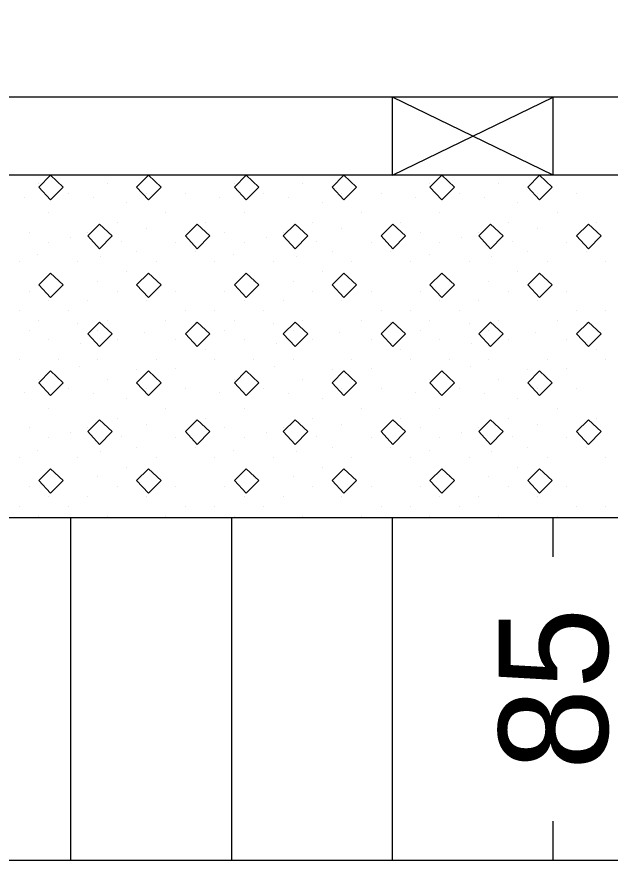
# Model space of a CAD drawing. Extents: x 1313964 to 1316843, y 2087046 to 2096619.
# Drawn here: x 1314026.04 to 1314029.73, y 2089873.43 to 2089878.68 of the extents above; entities that cross this region are included whole.
import ezdxf

# ---------------------------------------------------------------- set-up
doc = ezdxf.new("R2010")
doc.units = 0
doc.layers.add('B-Sub-Contour', color=7, linetype='Continuous')
doc.layers.add('Default', color=7, linetype='Continuous')

# ---------------------------------------------------------------- blocks, each defined once
blk = doc.blocks.new('POINT_DISPLAY')
at = {"layer": 'Default'}
blk.add_line((0, 0), (0, 0), dxfattribs=at)

msp = doc.modelspace()

# ---------------------------------------------------------------- linework, layer by layer
at = {"layer": 'B-Sub-Contour'}
for points in [[(1314036.804, 2089873.4343), (1314036.804, 2089916.3058), (1313975.3852, 2089916.3058), (1313975.3852, 2089873.4343), (1314036.804, 2089873.4343)], [(1314034.3716, 2089878.1775), (1313989.3717, 2089878.1775)], [(1314028.3716, 2089877.691), (1314029.3716, 2089878.1775)], [(1314029.3716, 2089877.691), (1314028.3716, 2089878.1775)], [(1314028.3716, 2089877.691), (1314028.3716, 2089878.1775)], [(1314029.3716, 2089877.691), (1314029.3716, 2089878.1775)], [(1314034.3716, 2089877.691), (1313982.6825, 2089877.691)], [(1314034.3716, 2089875.5627), (1313982.6825, 2089875.5627)], [(1314026.3716, 2089873.4343), (1314026.3716, 2089875.5627)], [(1314026.3716, 2089873.4343), (1314026.3716, 2089875.5627)], [(1314027.3716, 2089873.4343), (1314027.3716, 2089875.5627)], [(1314028.3716, 2089873.4343), (1314028.3716, 2089875.5627)], [(1314028.3716, 2089873.4343), (1314028.3716, 2089875.5627)], [(1314029.3716, 2089875.3194), (1314029.3716, 2089875.5627)], [(1314029.3716, 2089873.4343), (1314029.3716, 2089873.6775)]]:
    msp.add_lwpolyline(points, dxfattribs=at)
for points in [[(1314026.2453, 2089877.691), (1314026.1723, 2089877.6181), (1314026.2453, 2089877.539), (1314026.3243, 2089877.6181)], [(1314026.8534, 2089877.691), (1314026.7804, 2089877.6181), (1314026.8534, 2089877.539), (1314026.9324, 2089877.6181)], [(1314027.4615, 2089877.691), (1314027.3885, 2089877.6181), (1314027.4615, 2089877.539), (1314027.5405, 2089877.6181)], [(1314028.0696, 2089877.691), (1314027.9966, 2089877.6181), (1314028.0696, 2089877.539), (1314028.1486, 2089877.6181)], [(1314028.6777, 2089877.691), (1314028.6047, 2089877.6181), (1314028.6777, 2089877.539), (1314028.7568, 2089877.6181)], [(1314029.2858, 2089877.691), (1314029.2128, 2089877.6181), (1314029.2858, 2089877.539), (1314029.3649, 2089877.6181)], [(1314026.5493, 2089877.387), (1314026.4764, 2089877.314), (1314026.5493, 2089877.235), (1314026.6284, 2089877.314)], [(1314027.1574, 2089877.387), (1314027.0845, 2089877.314), (1314027.1574, 2089877.235), (1314027.2365, 2089877.314)], [(1314027.7655, 2089877.387), (1314027.6926, 2089877.314), (1314027.7655, 2089877.235), (1314027.8446, 2089877.314)], [(1314028.3736, 2089877.387), (1314028.3007, 2089877.314), (1314028.3736, 2089877.235), (1314028.4527, 2089877.314)], [(1314028.9818, 2089877.387), (1314028.9088, 2089877.314), (1314028.9818, 2089877.235), (1314029.0608, 2089877.314)], [(1314029.5899, 2089877.387), (1314029.5169, 2089877.314), (1314029.5899, 2089877.235), (1314029.6689, 2089877.314)], [(1314026.2453, 2089877.0829), (1314026.1723, 2089877.01), (1314026.2453, 2089876.9309), (1314026.3243, 2089877.01)], [(1314026.8534, 2089877.0829), (1314026.7804, 2089877.01), (1314026.8534, 2089876.9309), (1314026.9324, 2089877.01)], [(1314027.4615, 2089877.0829), (1314027.3885, 2089877.01), (1314027.4615, 2089876.9309), (1314027.5405, 2089877.01)], [(1314028.0696, 2089877.0829), (1314027.9966, 2089877.01), (1314028.0696, 2089876.9309), (1314028.1486, 2089877.01)], [(1314028.6777, 2089877.0829), (1314028.6047, 2089877.01), (1314028.6777, 2089876.9309), (1314028.7568, 2089877.01)], [(1314029.2858, 2089877.0829), (1314029.2128, 2089877.01), (1314029.2858, 2089876.9309), (1314029.3649, 2089877.01)], [(1314026.5493, 2089876.7789), (1314026.4764, 2089876.7059), (1314026.5493, 2089876.6268), (1314026.6284, 2089876.7059)], [(1314027.1574, 2089876.7789), (1314027.0845, 2089876.7059), (1314027.1574, 2089876.6268), (1314027.2365, 2089876.7059)], [(1314027.7655, 2089876.7789), (1314027.6926, 2089876.7059), (1314027.7655, 2089876.6268), (1314027.8446, 2089876.7059)], [(1314028.3736, 2089876.7789), (1314028.3007, 2089876.7059), (1314028.3736, 2089876.6268), (1314028.4527, 2089876.7059)], [(1314028.9818, 2089876.7789), (1314028.9088, 2089876.7059), (1314028.9818, 2089876.6268), (1314029.0608, 2089876.7059)], [(1314029.5899, 2089876.7789), (1314029.5169, 2089876.7059), (1314029.5899, 2089876.6268), (1314029.6689, 2089876.7059)], [(1314026.2453, 2089876.4748), (1314026.1723, 2089876.4018), (1314026.2453, 2089876.3228), (1314026.3243, 2089876.4018)], [(1314026.8534, 2089876.4748), (1314026.7804, 2089876.4018), (1314026.8534, 2089876.3228), (1314026.9324, 2089876.4018)], [(1314027.4615, 2089876.4748), (1314027.3885, 2089876.4018), (1314027.4615, 2089876.3228), (1314027.5405, 2089876.4018)], [(1314028.0696, 2089876.4748), (1314027.9966, 2089876.4018), (1314028.0696, 2089876.3228), (1314028.1486, 2089876.4018)], [(1314028.6777, 2089876.4748), (1314028.6047, 2089876.4018), (1314028.6777, 2089876.3228), (1314028.7568, 2089876.4018)], [(1314029.2858, 2089876.4748), (1314029.2128, 2089876.4018), (1314029.2858, 2089876.3228), (1314029.3649, 2089876.4018)], [(1314026.5493, 2089876.1708), (1314026.4764, 2089876.0978), (1314026.5493, 2089876.0187), (1314026.6284, 2089876.0978)], [(1314027.1574, 2089876.1708), (1314027.0845, 2089876.0978), (1314027.1574, 2089876.0187), (1314027.2365, 2089876.0978)], [(1314027.7655, 2089876.1708), (1314027.6926, 2089876.0978), (1314027.7655, 2089876.0187), (1314027.8446, 2089876.0978)], [(1314028.3736, 2089876.1708), (1314028.3007, 2089876.0978), (1314028.3736, 2089876.0187), (1314028.4527, 2089876.0978)], [(1314028.9818, 2089876.1708), (1314028.9088, 2089876.0978), (1314028.9818, 2089876.0187), (1314029.0608, 2089876.0978)], [(1314029.5899, 2089876.1708), (1314029.5169, 2089876.0978), (1314029.5899, 2089876.0187), (1314029.6689, 2089876.0978)], [(1314026.2453, 2089875.8667), (1314026.1723, 2089875.7937), (1314026.2453, 2089875.7147), (1314026.3243, 2089875.7937)], [(1314026.8534, 2089875.8667), (1314026.7804, 2089875.7937), (1314026.8534, 2089875.7147), (1314026.9324, 2089875.7937)], [(1314027.4615, 2089875.8667), (1314027.3885, 2089875.7937), (1314027.4615, 2089875.7147), (1314027.5405, 2089875.7937)], [(1314028.0696, 2089875.8667), (1314027.9966, 2089875.7937), (1314028.0696, 2089875.7147), (1314028.1486, 2089875.7937)], [(1314028.6777, 2089875.8667), (1314028.6047, 2089875.7937), (1314028.6777, 2089875.7147), (1314028.7568, 2089875.7937)], [(1314029.2858, 2089875.8667), (1314029.2128, 2089875.7937), (1314029.2858, 2089875.7147), (1314029.3649, 2089875.7937)]]:
    msp.add_lwpolyline(points, close=True, dxfattribs=at)

# ---------------------------------------------------------------- block references
at = {"layer": 'B-Sub-Contour', "xscale": 0.019951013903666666, "yscale": 0.019951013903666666, "rotation": 90}
for p in [(1314026.1723, 2089877.6409), (1314026.598, 2089877.6409), (1314027.3885, 2089877.6409), (1314027.8142, 2089877.6409), (1314028.6047, 2089877.6409), (1314029.0304, 2089877.6409), (1314026.0811, 2089877.5551), (1314026.3547, 2089877.5801), (1314026.5095, 2089877.5524), (1314026.8412, 2089877.5801), (1314027.0845, 2089877.5801), (1314027.2973, 2089877.5551), (1314027.5709, 2089877.5801), (1314027.7257, 2089877.5524), (1314028.0574, 2089877.5801), (1314028.3007, 2089877.5801), (1314028.5135, 2089877.5551), (1314028.7872, 2089877.5801), (1314028.942, 2089877.5524), (1314029.2736, 2089877.5801), (1314029.5169, 2089877.5801), (1314026.7196, 2089877.5192), (1314027.9358, 2089877.5192), (1314029.152, 2089877.5192), (1314026.2331, 2089877.4584), (1314026.9628, 2089877.4584), (1314027.4493, 2089877.4584), (1314028.1791, 2089877.4584), (1314028.6655, 2089877.4584), (1314029.3953, 2089877.4584), (1314026.6588, 2089877.3976), (1314027.2061, 2089877.3976), (1314027.875, 2089877.3976), (1314028.4223, 2089877.3976), (1314029.0912, 2089877.3976), (1314029.6385, 2089877.3976), (1314026.1115, 2089877.3368), (1314026.4764, 2089877.3368), (1314026.8412, 2089877.3592), (1314027.3277, 2089877.3368), (1314027.6926, 2089877.3368), (1314028.0574, 2089877.3592), (1314028.5439, 2089877.3368), (1314028.9088, 2089877.3368), (1314029.2736, 2089877.3592), (1314026.3713, 2089877.3067), (1314026.6837, 2089877.2818), (1314027.5875, 2089877.3067), (1314027.8999, 2089877.2818), (1314028.8037, 2089877.3067), (1314029.1161, 2089877.2818), (1314026.2331, 2089877.276), (1314027.0237, 2089877.276), (1314027.4493, 2089877.276), (1314028.2399, 2089877.276), (1314028.6655, 2089877.276), (1314029.4561, 2089877.276), (1314026.1668, 2089877.1962), (1314026.5565, 2089877.1879), (1314026.7804, 2089877.2152), (1314027.1453, 2089877.2152), (1314027.383, 2089877.1962), (1314027.7727, 2089877.1879), (1314027.9966, 2089877.2152), (1314028.3615, 2089877.2152), (1314028.5992, 2089877.1962), (1314028.9889, 2089877.1879), (1314029.2128, 2089877.2152), (1314029.5777, 2089877.2152), (1314026.0507, 2089877.1544), (1314026.4155, 2089877.1544), (1314026.902, 2089877.1544), (1314027.2669, 2089877.1544), (1314027.6318, 2089877.1544), (1314028.1182, 2089877.1544), (1314028.4831, 2089877.1544), (1314028.848, 2089877.1544), (1314029.3345, 2089877.1544), (1314029.6993, 2089877.1544), (1314026.7196, 2089877.0936), (1314027.9358, 2089877.0936), (1314029.152, 2089877.0936), (1314026.2939, 2089877.0328), (1314026.5372, 2089877.0328), (1314027.5101, 2089877.0328), (1314027.7534, 2089877.0328), (1314028.7264, 2089877.0328), (1314028.9696, 2089877.0328), (1314026.1115, 2089876.9719), (1314026.6588, 2089876.9719), (1314027.0237, 2089876.9719), (1314027.3277, 2089876.9719), (1314027.875, 2089876.9719), (1314028.2399, 2089876.9719), (1314028.5439, 2089876.9719), (1314029.0912, 2089876.9719), (1314029.4561, 2089876.9719), (1314026.2331, 2089876.9111), (1314026.4764, 2089876.9111), (1314026.8412, 2089876.9111), (1314027.4493, 2089876.9111), (1314027.6926, 2089876.9111), (1314028.0574, 2089876.9111), (1314028.6655, 2089876.9111), (1314028.9088, 2089876.9111), (1314029.2736, 2089876.9111), (1314026.0507, 2089876.8503), (1314026.3547, 2089876.8503), (1314027.0845, 2089876.8503), (1314027.2669, 2089876.8503), (1314027.5709, 2089876.8503), (1314028.3007, 2089876.8503), (1314028.4831, 2089876.8503), (1314028.7872, 2089876.8503), (1314029.5169, 2089876.8503), (1314029.6993, 2089876.8503), (1314026.1723, 2089876.7895), (1314026.4155, 2089876.7682), (1314026.598, 2089876.7895), (1314026.9628, 2089876.7895), (1314027.1453, 2089876.7758), (1314027.3885, 2089876.7895), (1314027.6318, 2089876.7682), (1314027.8142, 2089876.7895), (1314028.1791, 2089876.7895), (1314028.3615, 2089876.7758), (1314028.6047, 2089876.7895), (1314028.848, 2089876.7682), (1314029.0304, 2089876.7895), (1314029.3953, 2089876.7895), (1314029.5777, 2089876.7758), (1314026.1115, 2089876.7287), (1314026.5372, 2089876.7287), (1314026.8274, 2089876.7119), (1314027.3277, 2089876.7287), (1314027.7534, 2089876.7287), (1314028.0436, 2089876.7119), (1314028.5439, 2089876.7287), (1314028.9696, 2089876.7287), (1314029.2598, 2089876.7119), (1314026.2331, 2089876.6679), (1314026.6588, 2089876.6679), (1314027.0237, 2089876.6679), (1314027.4493, 2089876.6679), (1314027.875, 2089876.6679), (1314028.2399, 2089876.6679), (1314028.6655, 2089876.6679), (1314029.0912, 2089876.6679), (1314029.4561, 2089876.6679), (1314026.4321, 2089876.6483), (1314027.2061, 2089876.6071), (1314027.6483, 2089876.6483), (1314028.4223, 2089876.6071), (1314028.8646, 2089876.6483), (1314029.6385, 2089876.6071), (1314026.0507, 2089876.5463), (1314026.2939, 2089876.5463), (1314026.5372, 2089876.5463), (1314026.902, 2089876.5463), (1314027.2669, 2089876.5463), (1314027.5101, 2089876.5463), (1314027.7534, 2089876.5463), (1314028.1182, 2089876.5463), (1314028.4831, 2089876.5463), (1314028.7264, 2089876.5463), (1314028.9696, 2089876.5463), (1314029.3345, 2089876.5463), (1314029.6993, 2089876.5463), (1314026.4238, 2089876.5019), (1314027.6401, 2089876.5019), (1314028.8563, 2089876.5019), (1314026.7804, 2089876.4855), (1314027.0237, 2089876.4882), (1314027.9966, 2089876.4855), (1314028.2399, 2089876.4882), (1314029.2128, 2089876.4855), (1314029.4561, 2089876.4882), (1314026.1723, 2089876.4246), (1314026.598, 2089876.4246), (1314027.3885, 2089876.4246), (1314027.8142, 2089876.4246), (1314028.6047, 2089876.4246), (1314029.0304, 2089876.4246), (1314026.0811, 2089876.3389), (1314026.3547, 2089876.3638), (1314026.5095, 2089876.3362), (1314026.8412, 2089876.3638), (1314027.0845, 2089876.3638), (1314027.2973, 2089876.3389), (1314027.5709, 2089876.3638), (1314027.7257, 2089876.3362), (1314028.0574, 2089876.3638), (1314028.3007, 2089876.3638), (1314028.5135, 2089876.3389), (1314028.7872, 2089876.3638), (1314028.942, 2089876.3362), (1314029.2736, 2089876.3638), (1314029.5169, 2089876.3638), (1314026.7196, 2089876.303), (1314027.9358, 2089876.303), (1314029.152, 2089876.303), (1314026.2331, 2089876.2422), (1314026.9628, 2089876.2422), (1314027.4493, 2089876.2422), (1314028.1791, 2089876.2422), (1314028.6655, 2089876.2422), (1314029.3953, 2089876.2422), (1314026.6588, 2089876.1814), (1314027.2061, 2089876.1814), (1314027.875, 2089876.1814), (1314028.4223, 2089876.1814), (1314029.0912, 2089876.1814), (1314029.6385, 2089876.1814), (1314026.8412, 2089876.143), (1314028.0574, 2089876.143), (1314029.2736, 2089876.143), (1314026.1115, 2089876.1206), (1314026.3713, 2089876.0905), (1314026.4764, 2089876.1206), (1314027.3277, 2089876.1206), (1314027.5875, 2089876.0905), (1314027.6926, 2089876.1206), (1314028.5439, 2089876.1206), (1314028.8037, 2089876.0905), (1314028.9088, 2089876.1206), (1314026.2331, 2089876.0598), (1314026.6837, 2089876.0656), (1314027.0237, 2089876.0598), (1314027.4493, 2089876.0598), (1314027.8999, 2089876.0656), (1314028.2399, 2089876.0598), (1314028.6655, 2089876.0598), (1314029.1161, 2089876.0656), (1314029.4561, 2089876.0598), (1314026.1668, 2089875.98), (1314026.5565, 2089875.9717), (1314026.7804, 2089875.999), (1314027.1453, 2089875.999), (1314027.383, 2089875.98), (1314027.7727, 2089875.9717), (1314027.9966, 2089875.999), (1314028.3615, 2089875.999), (1314028.5992, 2089875.98), (1314028.9889, 2089875.9717), (1314029.2128, 2089875.999), (1314029.5777, 2089875.999), (1314026.0507, 2089875.9382), (1314026.4155, 2089875.9382), (1314026.902, 2089875.9382), (1314027.2669, 2089875.9382), (1314027.6318, 2089875.9382), (1314028.1182, 2089875.9382), (1314028.4831, 2089875.9382), (1314028.848, 2089875.9382), (1314029.3345, 2089875.9382), (1314029.6993, 2089875.9382), (1314026.7196, 2089875.8774), (1314027.9358, 2089875.8774), (1314029.152, 2089875.8774), (1314026.2939, 2089875.8165), (1314026.5372, 2089875.8165), (1314027.5101, 2089875.8165), (1314027.7534, 2089875.8165), (1314028.7264, 2089875.8165), (1314028.9696, 2089875.8165), (1314026.1115, 2089875.7557), (1314026.6588, 2089875.7557), (1314027.0237, 2089875.7557), (1314027.3277, 2089875.7557), (1314027.875, 2089875.7557), (1314028.2399, 2089875.7557), (1314028.5439, 2089875.7557), (1314029.0912, 2089875.7557), (1314029.4561, 2089875.7557), (1314026.2331, 2089875.6949), (1314026.4764, 2089875.6949), (1314026.8412, 2089875.6949), (1314027.4493, 2089875.6949), (1314027.6926, 2089875.6949), (1314028.0574, 2089875.6949), (1314028.6655, 2089875.6949), (1314028.9088, 2089875.6949), (1314029.2736, 2089875.6949), (1314026.0507, 2089875.6341), (1314026.3547, 2089875.6341), (1314027.0845, 2089875.6341), (1314027.2669, 2089875.6341), (1314027.5709, 2089875.6341), (1314028.3007, 2089875.6341), (1314028.4831, 2089875.6341), (1314028.7872, 2089875.6341), (1314029.5169, 2089875.6341), (1314029.6993, 2089875.6341), (1314026.1723, 2089875.5733), (1314026.598, 2089875.5733), (1314026.9628, 2089875.5733), (1314027.3885, 2089875.5733), (1314027.8142, 2089875.5733), (1314028.1791, 2089875.5733), (1314028.6047, 2089875.5733), (1314029.0304, 2089875.5733), (1314029.3953, 2089875.5733)]:
    msp.add_blockref('POINT_DISPLAY', p, dxfattribs=at)

# ---------------------------------------------------------------- texts
at = {"layer": 'B-Sub-Contour'}
msp.add_text('85', height=0.67865, rotation=90, dxfattribs=at).set_placement((1314029.7109, 2089873.9943))

doc.saveas('drawing.dxf')
